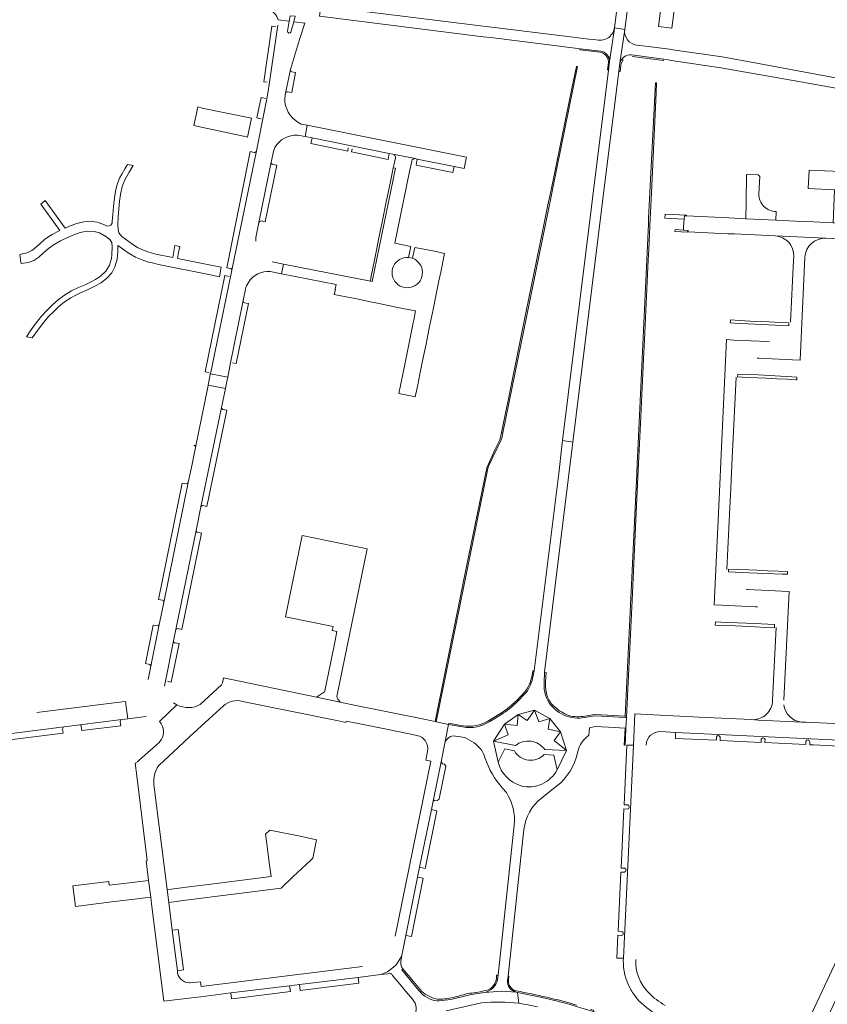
# Model space of a CAD drawing. Header units: metres. Extents: x 166325 to 190320, y 381923 to 404576.
# Tile 381 of 656: x 176728 to 176968, y 386149 to 386442. Entities that reach past the tile are written whole.
import ezdxf

# ---------------------------------------------------------------- set-up
doc = ezdxf.new("R2010")
doc.units = ezdxf.units.M
doc.layers.add('B-WE-VH-VERHARDING_ASFALT-GV', color=8, linetype='Continuous', lineweight=18)
doc.layers.add('B-WE-VH-VERHARDING_BETONSTRAATSTEEN-GV', color=8, linetype='Continuous', lineweight=18)

msp = doc.modelspace()

# ---------------------------------------------------------------- linework, layer by layer
at = {"layer": 'B-WE-VH-VERHARDING_ASFALT-GV', "flags": 128}
for points in [[(176931.183, 386650.322), (176924.16, 386593.81), (176923.885, 386591.647), (176912.713, 386503.637), (176912.43, 386501.41), (176904.675, 386439.073), (176907.684, 386438.568), (176908.463, 386444.732), (176915.203, 386498.04), (176915.494, 386500.358), (176927.263, 386594.03)], [(176866.478, 386439.508), (176864.88, 386439.706), (176843.277, 386442.375), (176841.638, 386442.577), (176817.394, 386445.582), (176817.02, 386442.59), (176865.643, 386436.48), (176867.949, 386436.19), (176892.94, 386433.05), (176894.444, 386432.882), (176899.618, 386432.303), (176900.558, 386432.202)], [(176807.559, 386438.116), (176807.988, 386441.073), (176804.694, 386441.47)], [(176804.662, 386439.92), (176802.038, 386422.287), (176801.436, 386418.496), (176800.043, 386411.604), (176798.764, 386405.061), (176798.257, 386402.539), (176790.994, 386367.103), (176790.675, 386365.582), (176784.641, 386336.338), (176789.76, 386335.346), (176790.496, 386339.107), (176794.306, 386358.104), (176794.997, 386361.492)], [(176806.723, 386418.225), (176806.962, 386419.663), (176808.406, 386426.732), (176811.127, 386435.685), (176812.648, 386440.523), (176809.386, 386440.905), (176808.54, 386437.846)], [(176899.882, 386435.457), (176898.396, 386435.624), (176897.063, 386435.773), (176893.88, 386436.13), (176892.37, 386436.31), (176866.478, 386439.508)], [(176903.195, 386429.061), (176904.552, 386438.234), (176904.675, 386439.073)], [(176907.684, 386438.568), (176906.242, 386428.593)], [(176947.412, 386428.477), (176936.67, 386430.48), (176922.008, 386432.568), (176920.94, 386432.72), (176913.812, 386433.654), (176911.215, 386433.994)], [(176909.7, 386431.054), (176910.494, 386430.941), (176919.25, 386429.76), (176920.543, 386429.58), (176921.585, 386429.426), (176936.265, 386427.255), (176959.369, 386423.127), (176961.542, 386422.739), (176977.624, 386419.882), (176981.736, 386419.152), (176982.222, 386422.051), (176974.854, 386423.376), (176973.471, 386423.634), (176947.412, 386428.477)], [(176810.486, 386407.186), (176812.72, 386406.84), (176813.385, 386410.209), (176811.564, 386410.528)], [(176802.709, 386399.205), (176803.379, 386402.364)], [(176798.15, 386376.854), (176799.036, 386381.253), (176802.709, 386399.205)], [(176802.374, 386366.703), (176805.764, 386366.003), (176806.327, 386368.922), (176802.981, 386369.62)], [(176780.349, 386289.731), (176781.791, 386296.733), (176787.891, 386326.335), (176789.068, 386331.957), (176783.959, 386332.932), (176783.833, 386332.349), (176780.182, 386314.426), (176779.159, 386309.437), (176778.033, 386303.976), (176770.744, 386268.341), (176769.894, 386264.068), (176769.427, 386261.785), (176766.908, 386249.431), (176766.1, 386245.481)], [(176890.922, 386304.751), (176891.12, 386306.34), (176892.1, 386314.43), (176892.31, 386316.02), (176889.22, 386316.48), (176889.04, 386314.8), (176888.09, 386306.72), (176887.889, 386305.095), (176880.83, 386248.02), (176880.312, 386245.793)], [(176883.744, 386244.528), (176883.82, 386247.6), (176890.922, 386304.751)], [(176770.965, 386243.519), (176771.166, 386244.48), (176773.667, 386256.931), (176774.383, 386260.333), (176780.349, 386289.731)], [(176877.951, 386241.074), (176875.965, 386238.995)], [(176664.407, 386227.024), (176657.468, 386226.171), (176658.117, 386220.976), (176658.465, 386221.02), (176694.481, 386225.544), (176695.108, 386225.638), (176703.761, 386226.674), (176705.158, 386226.852), (176741.204, 386231.387), (176745.786, 386231.973), (176758.277, 386233.535), (176760.058, 386233.761), (176759.409, 386238.969)], [(176759.409, 386238.969), (176758.396, 386238.843), (176733.032, 386235.681)], [(176759.409, 386238.969), (176760.058, 386233.761), (176765.469, 386234.447), (176765.547, 386234.457)], [(176769.5, 386232.954), (176774.687, 386237.958), (176773.674, 386238.51)], [(176870.063, 386220.927), (176868.697, 386227.116), (176871.923, 386232.145), (176876.008, 386235.075), (176880.885, 386236.389), (176885.391, 386233.874), (176888.578, 386229.958)], [(176870.891, 386234.982), (176867.652, 386233.02)], [(176895.948, 386227.948), (176896.98, 386228.95), (176897.19, 386231.09), (176898.88, 386231.51), (176902.854, 386231.283), (176907.772, 386231.003), (176908, 386230.99), (176908.183, 386234.105), (176907.787, 386234.128), (176899.115, 386234.622), (176898.123, 386234.565), (176896.356, 386234.317), (176894.441, 386234.015)], [(176860.103, 386231.292), (176855.37, 386232.14), (176854.385, 386227.085)], [(176856.599, 386228.769), (176858.925, 386228.456), (176860.23, 386228.28), (176862.92, 386226.6)], [(176888.578, 386229.958), (176890.364, 386224.358), (176887.592, 386218.655)], [(176893.668, 386223.659), (176893.725, 386223.928)], [(176871.408, 386213.142), (176872.54, 386211.84)], [(176882.945, 386210.237), (176887.531, 386213.833)], [(176874.89, 386202.172), (176870.04, 386157.57), (176869.89, 386156.246)], [(176872.902, 386156.053), (176873.01, 386157.3), (176877.761, 386200.905)], [(176846.56, 386153.058), (176841.492, 386159.239), (176841.794, 386159.46), (176841.47, 386159.85), (176841.13, 386160.8), (176841.136, 386161.285), (176841.14, 386161.68), (176841.481, 386163.544)], [(176835.182, 386157.775), (176837.381, 386158.045)], [(176838.701, 386157.549), (176841.441, 386154.252), (176842.182, 386153.361), (176844.602, 386150.448)], [(176876.246, 386149.27), (176875.869, 386152.45), (176875.393, 386152.543), (176871.158, 386152.853), (176865.993, 386152.488), (176862.092, 386151.906), (176856.044, 386150.421), (176852.572, 386149.965), (176852.006, 386149.997)], [(176865.993, 386152.488), (176871.158, 386152.853), (176875.393, 386152.543)], [(176875.869, 386152.45), (176876.246, 386149.27)], [(176854.618, 386147.019), (176865.14, 386149.34)], [(176900.365, 386146.114), (176898.3, 386146.81), (176892.979, 386148.423), (176891.204, 386148.951)]]:
    msp.add_lwpolyline(points, dxfattribs=at)
msp.add_lwpolyline([(176900.83, 386385.01), (176901.027, 386386.69), (176905.93, 386426.17), (176906.242, 386428.593), (176907.684, 386438.568), (176904.675, 386439.073), (176904.552, 386438.234), (176903.195, 386429.061), (176902.89, 386426.54), (176898.04, 386387.56), (176897.81, 386385.9), (176889.22, 386316.48), (176892.31, 386316.02)], close=True, dxfattribs=at)
at = {"layer": 'B-WE-VH-VERHARDING_ASFALT-GV'}
for points in [[(176904.675, 386439.073, -0.1683512), (176903.302, 386436.564)], [(176911.215, 386433.994, -0.4134449), (176907.684, 386438.568)], [(176808.54, 386437.846, -0.8369305), (176807.559, 386438.116)], [(176903.302, 386436.564, -0.2154495), (176899.882, 386435.457)], [(176806.762, 386417.115, -0.0737241), (176806.723, 386418.225)], [(176811.564, 386410.528, -0.2639156), (176806.762, 386417.115)], [(176803.787, 386403.526, -0.296322), (176810.486, 386407.186)], [(176803.379, 386402.364, -0.0543775), (176803.787, 386403.526)], [(176798.126, 386375.706, -0.0428137), (176798.15, 386376.854)], [(176795.914, 386363.388, -0.2829418), (176802.374, 386366.703)], [(176794.997, 386361.492, -0.1041924), (176795.914, 386363.388)], [(176880.312, 386245.793, -0.1216206), (176877.951, 386241.074)], [(176884.165, 386240.781, -0.0878046), (176883.744, 386244.528)], [(176867.652, 386233.02, -0.075307), (176864.323, 386231.537)], [(176854.385, 386227.085, -0.1954299), (176856.599, 386228.769)], [(176893.725, 386223.928, -0.1484935), (176895.948, 386227.948)], [(176862.92, 386226.6, -0.187185), (176866.259, 386222.011)], [(176866.259, 386222.011, 0.1068356), (176871.408, 386213.142)], [(176887.531, 386213.833, 0.1755831), (176893.668, 386223.659)], [(176876.792, 386213.892, -0.2557392), (176870.063, 386220.927)], [(176887.592, 386218.655, -0.3482178), (176876.792, 386213.892)], [(176872.54, 386211.84, -0.1683498), (176874.89, 386202.172)], [(176877.761, 386200.905, -0.2018597), (176882.945, 386210.237)], [(176841.481, 386163.544, -0.2287069), (176835.182, 386157.775)], [(176837.381, 386158.045, -0.5224101), (176838.701, 386157.549)], [(176869.89, 386156.246, -0.3063367), (176865.993, 386152.488)], [(176875.393, 386152.543, -0.3740985), (176872.902, 386156.053)], [(176891.204, 386148.951, 0.0223493), (176875.869, 386152.45)], [(176844.602, 386150.448, -0.3883815), (176844.862, 386145.314)], [(176865.14, 386149.34, -0.0558246), (176876.246, 386149.27)], [(176876.246, 386149.27, -0.0101249), (176881.796, 386148.182)]]:
    msp.add_lwpolyline(points, format="xyb", dxfattribs=at)
at = {"layer": 'B-WE-VH-VERHARDING_BETONSTRAATSTEEN-GV', "flags": 128}
for points in [[(176927.75, 386485.76), (176934.446, 386538.279), (176941.85, 386596.35), (176945.41, 386600.42), (176965.602, 386597.833), (176983.19, 386595.58), (176983.78, 386595.16), (176984.491, 386599.993), (176983.841, 386600.076), (176982.654, 386600.228), (176964.56, 386602.54), (176963.273, 386602.741), (176941.129, 386605.541), (176939.666, 386605.734), (176939.005, 386605.926), (176938.892, 386605.079), (176938.35, 386601.02), (176938.101, 386599.07), (176924.149, 386489.83), (176923.865, 386487.602), (176917.715, 386439.471), (176921.69, 386438.98), (176926.61, 386477.03)], [(176885.91, 386389.47), (176886.25, 386391.1), (176893.69, 386427.57), (176893.499, 386427.601), (176893.38, 386427.62), (176892.091, 386421.582), (176888.884, 386406.054), (176887.002, 386396.722), (176885.517, 386389.545), (176884.886, 386386.495), (176883.202, 386378.093), (176878.444, 386354.867), (176876.652, 386346.136), (176873.291, 386329.378), (176871.054, 386318.879), (176871.46, 386318.8)], [(176917.09, 386422.74), (176916.79, 386422.75), (176914.79, 386382.52), (176914.76, 386380.81), (176911.58, 386313.54), (176911.982, 386313.559), (176912.489, 386323.625), (176913.267, 386340.641), (176913.523, 386346.402), (176914.68, 386370.16), (176914.821, 386373.258), (176915.256, 386382.378), (176915.624, 386390.111), (176917.041, 386419.774)], [(176796.777, 386412.252), (176782.142, 386415.278), (176780.852, 386415.59), (176780.771, 386415.205), (176780.441, 386413.623), (176779.691, 386410.039), (176780.964, 386409.751), (176794.418, 386406.882), (176795.618, 386406.651)], [(176813.385, 386410.209), (176812.72, 386406.84), (176814.846, 386406.414), (176837.742, 386401.784), (176838.804, 386401.569), (176845.476, 386400.23), (176846.052, 386400.115), (176856.997, 386397.933), (176860.02, 386397.33), (176860.603, 386400.281), (176860.673, 386400.627)], [(176838.935, 386397.513), (176838.603, 386395.875), (176838.004, 386392.919), (176837.424, 386390.054), (176836.86, 386387.38), (176835.728, 386381.81), (176834.59, 386376.21), (176834.03, 386373.52), (176833.435, 386370.611), (176832.84, 386367.7), (176832.26, 386364.84), (176832.146, 386363.816), (176832.68, 386363.71), (176839.56, 386397.37)], [(176846.052, 386400.115), (176845.689, 386398.323), (176856.637, 386396.073), (176856.997, 386397.933)], [(176925.39, 386383.25), (176926.03, 386383.22), (176926.039, 386383.4), (176919.688, 386383.722), (176919.63, 386382.594), (176925.324, 386382.251)], [(176977.014, 386380.851), (176976.005, 386380.888), (176969.55, 386381.178), (176961.797, 386381.542), (176958.449, 386381.699), (176952.54, 386381.976), (176943.627, 386382.394), (176938.628, 386382.629), (176926.03, 386383.22), (176925.39, 386383.25), (176925.324, 386382.251), (176925.176, 386380.011), (176925.11, 386379.01), (176926.393, 386378.893), (176926.54, 386378.88), (176926.56, 386378.49), (176938.354, 386377.942), (176940.257, 386377.854), (176952.336, 386377.292), (176967.43, 386376.59), (176969.391, 386376.514), (176976.812, 386376.138)], [(176926.393, 386378.893), (176925.11, 386379.01), (176922.629, 386379.134), (176922.602, 386378.587), (176926.371, 386378.399)], [(176953.8, 386351.54), (176950.6, 386351.7), (176948.06, 386351.83), (176944.916, 386351.985), (176941.77, 386352.14), (176939.08, 386352.3), (176938.98, 386351.43), (176940.415, 386351.352), (176950.395, 386350.807), (176956.383, 386350.587), (176956.47, 386351.4)], [(176789.76, 386335.346), (176784.641, 386336.338), (176784.588, 386336.083), (176783.959, 386332.932), (176789.068, 386331.957), (176789.499, 386334.012)], [(176958.8, 386335.33), (176957.309, 386335.411), (176947.351, 386335.952), (176941.317, 386336.187), (176941.2, 386335.38), (176943.94, 386335.239), (176947.15, 386335.08), (176949.69, 386334.97), (176952.819, 386334.816), (176956, 386334.66), (176958.591, 386334.538), (176958.77, 386334.53)], [(176866.83, 386307.22), (176867.103, 386308.554), (176867.216, 386308.812), (176870.985, 386316.663), (176871.15, 386317.15), (176871.46, 386318.8), (176871.054, 386318.879), (176870.595, 386316.727), (176869.223, 386313.883), (176866.675, 386308.4), (176863.845, 386294.408), (176860.013, 386275.656), (176858.829, 386269.758), (176854.21, 386247.202), (176851.355, 386232.966), (176851.68, 386232.9)], [(176911.982, 386313.559), (176911.58, 386313.54), (176911.5, 386311.88), (176911.16, 386304.33), (176911.09, 386302.65), (176907.81, 386234.53), (176907.787, 386234.128), (176908.183, 386234.105), (176908.64, 386242.62), (176909.843, 386269.068), (176911.015, 386292.885), (176911.71, 386307.782)], [(176953.27, 386277.65), (176950.09, 386277.791), (176946.94, 386277.93), (176944.44, 386278.04), (176941.21, 386278.2), (176938.5, 386278.3), (176938.498, 386277.41), (176944.543, 386277.155), (176954.503, 386276.777), (176956.01, 386276.72), (176956.01, 386277.51)], [(176952.184, 386261.812), (176946.225, 386262.133), (176936.185, 386262.52), (176934.62, 386262.58), (176934.59, 386261.65), (176937.42, 386261.54), (176940.555, 386261.394), (176946.456, 386261.129), (176949.46, 386260.96), (176952.16, 386260.81)], [(176880.885, 386236.389), (176876.008, 386235.075), (176878.67, 386233.239)], [(176880.885, 386236.389), (176882.176, 386232.88), (176885.391, 386233.874)], [(176876.008, 386235.075), (176871.923, 386232.145), (176875.693, 386231.774)], [(176885.391, 386233.874), (176884.897, 386230.685), (176888.578, 386229.958)], [(176871.923, 386232.145), (176868.697, 386227.116), (176873.078, 386229.052)], [(176908, 386230.99), (176907.772, 386231.003), (176907.54, 386225.98), (176907.815, 386225.958), (176907.923, 386227.818)], [(176888.578, 386229.958), (176886.715, 386227.343), (176890.364, 386224.358)], [(176854.593, 386219.732), (176854.165, 386220.317), (176853.51, 386220.442), (176853.15, 386221.016), (176850.76, 386209.276), (176851.314, 386209.639), (176851.976, 386209.499), (176852.559, 386209.914), (176852.574, 386209.982)], [(176851.85, 386206.449), (176850.271, 386206.871), (176846.767, 386189.654), (176848.406, 386189.304), (176848.534, 386189.727)], [(176811.32, 386198.87), (176808.292, 386199.49), (176805.26, 386200.11), (176802.23, 386200.7), (176801, 386199.52), (176801.39, 386196.59), (176801.785, 386193.5), (176802.18, 386190.41), (176802.63, 386186.88), (176786.32, 386184.88), (176776.7, 386183.66), (176773.04, 386183.12), (176771.79, 386183.02), (176772.26, 386179.24), (176777.338, 386179.887), (176805.63, 386183.49), (176809.223, 386186.884), (176814.298, 386191.678), (176815.01, 386192.35), (176816.17, 386197.86)], [(176847.764, 386186.391), (176846.177, 386186.756), (176842.649, 386169.424), (176844.331, 386169.101)], [(176766.271, 386185.739), (176760.56, 386185.05), (176754.59, 386184.32), (176754.454, 386185.398), (176743.75, 386184.14), (176744.51, 386178.01), (176754.567, 386179.289), (176755.28, 386179.38), (176761.16, 386180.12), (176762.047, 386180.231), (176765.207, 386180.626), (176766.89, 386180.837)], [(176773.298, 386171.001), (176774.82, 386158.919), (176776.597, 386159.233), (176775.068, 386171.227)], [(176808.365, 386152.759), (176808.145, 386154.46), (176790.729, 386152.324), (176790.869, 386150.548), (176792.78, 386150.806)], [(176828.717, 386155.247), (176828.549, 386156.962), (176811.117, 386154.824), (176811.257, 386153.055)]]:
    msp.add_lwpolyline(points, close=True, dxfattribs=at)
at = {"layer": 'B-WE-VH-VERHARDING_BETONSTRAATSTEEN-GV'}
for points in [[(176801.784, 386444.473, -0.3004179), (176804.694, 386441.47)], [(176900.404, 386431.836, -0.260271), (176902.585, 386430.232)], [(176903.195, 386429.061, 0.3745426), (176900.558, 386432.202)], [(176902.585, 386430.232, -0.1337107), (176902.815, 386428.782)], [(176909.7, 386431.054, 0.3653964), (176906.242, 386428.593)], [(176906.539, 386427.995, -0.1528062), (176907.259, 386429.631)], [(176808.811, 386426.014, -0.3275395), (176808.406, 386426.732)], [(176806.962, 386419.663, -0.3904787), (176807.63, 386420.11)], [(176798.257, 386402.539, -0.4039004), (176797.59, 386402.088)], [(176838.804, 386401.569, -0.4144418), (176839.547, 386400.434)], [(176844.403, 386399.513, -0.411137), (176845.476, 386400.23)], [(176803.176, 386398.503, -0.4068283), (176802.709, 386399.205)], [(176952.708, 386384.557, -0.416064), (176947.49, 386389.71)], [(176799.036, 386381.253, -0.2647237), (176799.758, 386381.721)], [(176952.336, 386377.292, -0.412025), (176957.899, 386371.171)], [(176961.204, 386370.924, -0.4086404), (176967.43, 386376.59)], [(176731.613, 386372.975, -0.1106226), (176728.82, 386371.935)], [(176843.476, 386370.892, 0.7012452), (176839.897, 386363.193)], [(176839.897, 386363.193, 1.2380467), (176844.674, 386370.62)], [(176790.683, 386367.569, -0.174898), (176790.994, 386367.103)], [(176794.788, 386357.4, -0.3885824), (176794.306, 386358.104)], [(176784.552, 386336.355, -0.1247613), (176784.588, 386336.083)], [(176788.276, 386325.742, -0.3618197), (176787.891, 386326.335)], [(176779.697, 386315.078, -0.3715902), (176780.182, 386314.426)], [(176778.033, 386303.976, -0.3564324), (176777.463, 386303.566)], [(176781.791, 386296.733, -0.4047405), (176782.408, 386297.127)], [(176780.693, 386289.2, -0.1755695), (176780.349, 386289.731)], [(176770.353, 386268.995, -0.3838037), (176770.744, 386268.341)], [(176769.427, 386261.785, -0.3931476), (176768.837, 386261.39)], [(176774.383, 386260.333, -0.3004035), (176774.859, 386260.603)], [(176774.158, 386256.324, -0.3759534), (176773.667, 386256.931)], [(176880.38, 386248.07, -0.101506), (176878.64, 386242.611)], [(176878.64, 386242.611, -0.0159195), (176877.311, 386240.997)], [(176884.367, 386241.754, -0.0649426), (176884.15, 386244.728)], [(176822.779, 386239.28, -0.3423689), (176822.22, 386240.89)], [(176877.311, 386240.997, -0.0714018), (176870.602, 386235.281)], [(176884.165, 386240.781, 0.3372859), (176894.441, 386234.015)], [(176884.64, 386240.679, -0.0268958), (176884.367, 386241.754)], [(176886.44, 386237.719, -0.122277), (176884.64, 386240.679)], [(176781.62, 386238.058, -0.2591713), (176774.687, 386237.958)], [(176788.55, 386237.67, -0.2596893), (176794.149, 386238.96)], [(176870.891, 386234.982, 0.0448334), (176875.965, 386238.995)], [(176890.471, 386234.95, -0.0732241), (176886.44, 386237.719)], [(176951.569, 386238.586, -0.1971792), (176949.274, 386234.715)], [(176960.326, 386232.83, -0.3590877), (176954.945, 386237.984)], [(176757.839, 386232.986, -0.3953218), (176758.277, 386233.535)], [(176895.29, 386234.52, -0.124534), (176890.471, 386234.95)], [(176949.274, 386234.715, -0.1794403), (176945.322, 386233.532)], [(176740.731, 386230.731, -0.3617986), (176741.204, 386231.387)], [(176745.786, 386231.973, -0.3329311), (176746.271, 386231.561)], [(176770.358, 386231.539, -0.2975161), (176769.289, 386226.656)], [(176769.5, 386232.954, -0.091927), (176770.358, 386231.539)], [(176867.036, 386233.13, -0.1803387), (176859.646, 386231.735)], [(176860.103, 386231.292, 0.1092312), (176864.323, 386231.537)], [(176845.53, 386228.93, -0.44547), (176849.09, 386224.072)], [(176914.001, 386226.001, -0.4140265), (176918.37, 386229.967)], [(176934.923, 386228.416, -0.7275904), (176936.061, 386228.328)], [(176948.206, 386227.768, -0.6749584), (176949.36, 386227.651)], [(176883.924, 386224.684, 0.4299209), (176875.19, 386225.825)], [(176961.521, 386227.12, -0.7839152), (176962.678, 386226.963)], [(176874.917, 386224.266, 0.4967819), (176883.772, 386223.169)], [(176767.85, 386214.26, -0.1612743), (176769.159, 386219.859)], [(176908.649, 386208.193, -0.7323151), (176908.533, 386206.983)], [(176907.706, 386189.397, -0.6837401), (176907.651, 386188.205)], [(176906.817, 386170.608, -0.8419505), (176906.689, 386169.406)], [(176907.25, 386162.012, 0.1256352), (176909.283, 386153.711)], [(176914.739, 386152.421, -0.2042291), (176910.95, 386162.27)], [(176778.265, 386155.356, -0.4140368), (176774.82, 386158.919)], [(176869.549, 386156.556, -0.1809466), (176868.184, 386153.953)], [(176874.3, 386153.454, -0.2689898), (176873.12, 386156.215)], [(176846.56, 386153.058, 0.2158782), (176852.006, 386149.997)], [(176852.066, 386150.431, -0.1063944), (176847.37, 386152.75)], [(176861.007, 386152.129, -0.0071112), (176856.167, 386150.859)], [(176865.976, 386152.929, -0.0142185), (176861.007, 386152.129)], [(176868.184, 386153.953, -0.1485307), (176865.976, 386152.929)], [(176875.474, 386152.92, -0.1110115), (176874.3, 386153.454)], [(176893.426, 386148.724, 0.0262884), (176875.474, 386152.92)], [(176909.283, 386153.711, 0.0288592), (176910.274, 386152.074)], [(176910.274, 386152.074, 0.0390895), (176911.912, 386150.028)], [(176919.72, 386148.641, -0.0770532), (176914.739, 386152.421)], [(176856.167, 386150.859, -0.0458269), (176852.066, 386150.431)], [(176911.912, 386150.028, 0.0739664), (176918.235, 386145.25)]]:
    msp.add_lwpolyline(points, format="xyb", dxfattribs=at)
at = {"layer": 'B-WE-VH-VERHARDING_BETONSTRAATSTEEN-GV', "flags": 128}
for points in [[(176804.694, 386441.47), (176807.988, 386441.073), (176808.27, 386442.701), (176809.809, 386442.53), (176809.386, 386440.905), (176812.648, 386440.523), (176812.667, 386440.583)], [(176809.809, 386442.53), (176808.27, 386442.701), (176807.988, 386441.073), (176807.559, 386438.116)], [(176808.54, 386437.846), (176809.386, 386440.905), (176809.809, 386442.53)], [(176804.016, 386439.403), (176802.882, 386439.582), (176800.449, 386423.084), (176801.472, 386422.988)], [(176802.038, 386422.287), (176804.662, 386439.92)], [(176894.444, 386432.882), (176894.39, 386432.58), (176900.404, 386431.836)], [(176900.558, 386432.202), (176899.618, 386432.303), (176894.444, 386432.882)], [(176909.896, 386430.633), (176919.21, 386429.44), (176919.25, 386429.76), (176910.494, 386430.941), (176909.7, 386431.054)], [(176808.406, 386426.732), (176806.962, 386419.663)], [(176902.815, 386428.782), (176902.57, 386426.6), (176902.89, 386426.54), (176903.195, 386429.061)], [(176906.242, 386428.593), (176905.93, 386426.17), (176906.33, 386426.13), (176906.539, 386427.995)], [(176807.63, 386420.11), (176808.772, 386419.869), (176809.871, 386425.789)], [(176809.871, 386425.789), (176808.811, 386426.014)], [(176800.974, 386418.135), (176799.665, 386418.364), (176798.45, 386412.375), (176799.728, 386412.094)], [(176800.043, 386411.604), (176801.436, 386418.496)], [(176814.846, 386406.414), (176814.439, 386404.714), (176825.417, 386402.475), (176825.571, 386403.412)], [(176826.742, 386403.19), (176826.52, 386402.229), (176837.404, 386400.016), (176837.742, 386401.784), (176814.846, 386406.414)], [(176797.59, 386402.088), (176796.446, 386402.336), (176789.467, 386367.802), (176790.683, 386367.569)], [(176790.994, 386367.103), (176798.257, 386402.539)], [(176839.547, 386400.434), (176839.18, 386398.72), (176838.935, 386397.513), (176839.56, 386397.37), (176832.68, 386363.71), (176832.146, 386363.816), (176806.327, 386368.922), (176805.764, 386366.003), (176821.95, 386362.83), (176821.7, 386361.576), (176821.666, 386361.404), (176821.728, 386361.392), (176821.407, 386359.89), (176822.83, 386359.61), (176828.579, 386358.436), (176831.653, 386357.808), (176834.2, 386357.288), (176839.83, 386356.138), (176842.768, 386355.538), (176845.55, 386354.97), (176845, 386352.28), (176844.83, 386351.471), (176842.437, 386339.554), (176840.573, 386330.499), (176843.585, 386329.884), (176845.474, 386329.508), (176846.196, 386333.041), (176846.848, 386336.213), (176847.353, 386338.669), (176847.95, 386341.57), (176848.671, 386345.077), (176849.635, 386349.817), (176850.77, 386355.398), (176851.903, 386360.969), (176852.511, 386363.962), (176853.029, 386366.51), (176854.16, 386372.07), (176851.16, 386372.72), (176845.37, 386373.86), (176844.674, 386370.62)], [(176845.476, 386400.23), (176838.804, 386401.569)], [(176728.82, 386371.935), (176728.032, 386371.792), (176728.323, 386369.414), (176728.358, 386369.125), (176730.555, 386369.413), (176732.185, 386370.011), (176733.609, 386370.925), (176735.069, 386372.215), (176736.544, 386373.522), (176738.19, 386374.723), (176740.076, 386375.785), (176742.196, 386376.8), (176743.999, 386377.579), (176745.918, 386378.26), (176746.879, 386378.515), (176748.186, 386378.702), (176750.047, 386378.612), (176751.676, 386378.166), (176753.543, 386377.125), (176754.7, 386376.22), (176755.292, 386375.332), (176755.469, 386374.04), (176755.375, 386371.709), (176755.234, 386370.58), (176754.613, 386368.611), (176753.581, 386366.828), (176751.982, 386365.326), (176750.526, 386364.364), (176749.046, 386363.562), (176747.365, 386362.786), (176745.472, 386361.979), (176743.326, 386360.916), (176741.298, 386359.698), (176739.532, 386358.409), (176737.791, 386356.888), (176735.981, 386355.101), (176734.471, 386353.385), (176732.601, 386351.056), (176731.123, 386349.008), (176730.03, 386347.331), (176731.684, 386346.988), (176733.524, 386349.517), (176734.818, 386351.209), (176736.553, 386353.294), (176738.171, 386354.954), (176739.597, 386356.314), (176741.314, 386357.694), (176743.141, 386358.898), (176744.225, 386359.509), (176745.791, 386360.286), (176748.695, 386361.57), (176750.28, 386362.36), (176752.118, 386363.383), (176753.884, 386364.691), (176755.291, 386366.342), (176756.25, 386368.118), (176756.9, 386370.382), (176757.106, 386372.593), (176757.134, 386374.467), (176759.902, 386372.463), (176760.727, 386371.929), (176762.385, 386370.975), (176764.3, 386370.156), (176766.212, 386369.513), (176767.765, 386369.132), (176769.181, 386368.815), (176784.101, 386365.824), (176787.275, 386365.164), (176787.854, 386367.953), (176784.759, 386368.569), (176774.811, 386370.548), (176775.16, 386372.383), (176775.502, 386374.172), (176774.069, 386374.464), (176773.75, 386372.648), (176773.429, 386370.843), (176768.438, 386371.853), (176766.312, 386372.434), (176764.418, 386373.127), (176762.933, 386373.875), (176761.564, 386374.752), (176758.3, 386377.122), (176757.409, 386378.173), (176757.199, 386379.147), (176757.145, 386380.684), (176757.212, 386382.853), (176757.377, 386385.372), (176757.6, 386387.643), (176757.881, 386389.617), (176758.443, 386391.978), (176759.344, 386394.165), (176760.497, 386396.183), (176761.629, 386398.205)], [(176761.629, 386398.205), (176761.569, 386398.217), (176759.947, 386398.54), (176759.218, 386397.219), (176758.31, 386395.643), (176757.642, 386394.386), (176756.907, 386392.525), (176756.524, 386391.051), (176756.096, 386388.617), (176755.804, 386386.046), (176755.609, 386383.63), (176755.473, 386381.601), (176755.415, 386381.035), (176755.035, 386380.47), (176754.494, 386380.223), (176753.89, 386380.201), (176752.946, 386380.658), (176750.962, 386381.335), (176748.735, 386381.622), (176747.009, 386381.452), (176744.946, 386380.928), (176742.973, 386380.24), (176741.471, 386379.555), (176735.542, 386387.789), (176735.471, 386387.728), (176734.285, 386386.702), (176739.925, 386378.842), (176737.624, 386377.718), (176737.136, 386377.403), (176735.459, 386376.274), (176733.906, 386374.962), (176732.397, 386373.56), (176731.613, 386372.975)], [(176802.709, 386399.205), (176799.036, 386381.253)], [(176799.758, 386381.721), (176800.886, 386381.494), (176804.314, 386398.267)], [(176804.314, 386398.267), (176803.176, 386398.503)], [(176843.773, 386396.438), (176844.403, 386399.513)], [(176843.476, 386370.892), (176844.123, 386374.115), (176839.4, 386375.08), (176843.773, 386396.438)], [(176947.49, 386389.71), (176947.77, 386394.94), (176947.337, 386395.4), (176943.847, 386395.551), (176943.71, 386387.34), (176943.627, 386382.394), (176952.54, 386381.976), (176952.708, 386384.557)], [(176976.429, 386395.85), (176976.442, 386396.17), (176962.424, 386396.798), (176962.202, 386391.364), (176969.991, 386391.015), (176969.55, 386381.178), (176976.005, 386380.888)], [(176967.43, 386376.59), (176952.336, 386377.292)], [(176957.899, 386371.171), (176957.847, 386370.1), (176956.945, 386351.685)], [(176844.674, 386370.62), (176844.084, 386370.797), (176843.476, 386370.892)], [(176946.989, 386340.964), (176947.521, 386340.937), (176957.508, 386340.433), (176959.745, 386340.32), (176961.204, 386370.924)], [(176790.157, 386365.227), (176788.909, 386365.473), (176783.061, 386336.904), (176784.139, 386336.699)], [(176784.588, 386336.083), (176784.641, 386336.338), (176790.675, 386365.582)], [(176794.306, 386358.104), (176790.496, 386339.107)], [(176791.205, 386339.575), (176792.258, 386339.351), (176795.964, 386357.157)], [(176795.964, 386357.157), (176794.788, 386357.4)], [(176950.666, 386345.829), (176950.145, 386345.854), (176940.104, 386346.344), (176937.94, 386346.45), (176936.321, 386312.335), (176935.796, 386301.255), (176934.2, 386267.63), (176936.41, 386267.529), (176946.476, 386267.071), (176947.098, 386267.043)], [(176938.025, 386278.195), (176938.907, 386296.59), (176939.087, 386300.35), (176939.181, 386302.31), (176939.618, 386311.42), (176939.711, 386313.351), (176939.893, 386317.151), (176940.764, 386335.316)], [(176780.182, 386314.426), (176783.833, 386332.349)], [(176787.891, 386326.335), (176781.791, 386296.733)], [(176782.408, 386297.127), (176783.593, 386296.862), (176789.459, 386325.488)], [(176789.459, 386325.488), (176788.276, 386325.742)], [(176777.463, 386303.566), (176776.252, 386303.799), (176769.198, 386269.259), (176770.353, 386268.995)], [(176770.744, 386268.341), (176778.033, 386303.976)], [(176780.349, 386289.731), (176774.383, 386260.333)], [(176781.997, 386288.915), (176780.693, 386289.2)], [(176774.859, 386260.603), (176776.093, 386260.319), (176781.997, 386288.915)], [(176822.22, 386240.89), (176831.15, 386284.26), (176811.9, 386288.22), (176806.95, 386264.09), (176821.05, 386261.18), (176820.823, 386260.016)], [(176954.303, 386271.732), (176944.259, 386272.201), (176943.823, 386272.221)], [(176954.945, 386239.37), (176956.49, 386271.63), (176954.303, 386271.732)], [(176768.837, 386261.39), (176767.626, 386261.632), (176765.38, 386250.234), (176766.653, 386249.941), (176766.908, 386249.431), (176769.427, 386261.785)], [(176820.823, 386260.016), (176822.18, 386259.73), (176821.63, 386257.04), (176820.25, 386250.2), (176818.61, 386242.12), (176818.54, 386241.82), (176816.13, 386240.17), (176823.156, 386238.733), (176822.779, 386239.28)], [(176952.641, 386260.963), (176951.613, 386239.4), (176951.569, 386238.586)], [(176773.667, 386256.931), (176771.166, 386244.48)], [(176771.864, 386244.928), (176772.982, 386244.656), (176775.308, 386256.131)], [(176775.308, 386256.131), (176775.309, 386256.137), (176774.158, 386256.324)], [(176846.177, 386186.756), (176846.767, 386189.654), (176850.271, 386206.871), (176850.76, 386209.276), (176853.15, 386221.016), (176854.385, 386227.085), (176855.37, 386232.14), (176851.68, 386232.9), (176851.355, 386232.966), (176846.589, 386233.941), (176827.818, 386237.78), (176823.156, 386238.733), (176816.13, 386240.17), (176788.529, 386245.914), (176788.251, 386244.44), (176787.911, 386243.866), (176781.62, 386238.058)], [(176880.312, 386245.793), (176880.83, 386248.02), (176880.38, 386248.07)], [(176884.15, 386244.728), (176884.36, 386247.54), (176883.82, 386247.6), (176883.744, 386244.528)], [(176769.159, 386219.859), (176769.366, 386220.05), (176775.001, 386225.225), (176778.552, 386228.487), (176784.162, 386233.64), (176788.55, 386237.67)], [(176774.687, 386237.958), (176769.5, 386232.954)], [(176794.149, 386238.96), (176822.124, 386233.265), (176824.844, 386232.711), (176824.93, 386233.13), (176828.02, 386232.51), (176837.46, 386230.58), (176845.53, 386228.93)], [(176758.277, 386233.535), (176745.786, 386231.973)], [(176870.602, 386235.281), (176867.036, 386233.13)], [(176894.441, 386234.015), (176896.356, 386234.317), (176898.123, 386234.565), (176899.115, 386234.622), (176907.787, 386234.128), (176907.81, 386234.53), (176907.669, 386234.538), (176902.564, 386234.835), (176898.7, 386235.06), (176895.29, 386234.52)], [(176918.37, 386229.967), (176922.775, 386229.755), (176973.577, 386227.304), (176973.741, 386232.432), (176971.987, 386232.308), (176961.522, 386232.774), (176960.326, 386232.83), (176947.295, 386233.386), (176945.322, 386233.532), (176929.781, 386234.322), (176912.503, 386235.198), (176910.69, 386235.29), (176910.25, 386225.912), (176907.278, 386162.619), (176907.25, 386162.012)], [(176945.322, 386233.532), (176947.295, 386233.386), (176960.326, 386232.83)], [(176741.204, 386231.387), (176705.158, 386226.852)], [(176740.875, 386229.541), (176740.731, 386230.731)], [(176746.271, 386231.561), (176746.46, 386230.315), (176758.006, 386231.718), (176757.839, 386232.986)], [(176859.646, 386231.735), (176858.422, 386231.945), (176855.42, 386232.46), (176855.37, 386232.14), (176860.103, 386231.292)], [(176705.825, 386226.337), (176705.972, 386225.199), (176740.875, 386229.541)], [(176973.577, 386227.304), (176922.775, 386229.755), (176922.763, 386227.947), (176934.877, 386227.405), (176934.904, 386227.641), (176934.923, 386228.416)], [(176936.061, 386228.328), (176936.018, 386227.505), (176935.996, 386227.305), (176948.179, 386226.745), (176948.194, 386226.982), (176948.206, 386227.768)], [(176949.36, 386227.651), (176949.314, 386226.89), (176949.313, 386226.705), (176961.473, 386226.11), (176961.461, 386226.251), (176961.521, 386227.12)], [(176769.289, 386226.656), (176763.601, 386221.582), (176762.943, 386221.018), (176762.254, 386220.565), (176762.741, 386216.805), (176765.81, 386191.65), (176765.529, 386191.617), (176766.271, 386185.739), (176766.89, 386180.837), (176767.145, 386178.821), (176770.8, 386149.88), (176779.841, 386150.989), (176781.728, 386151.22), (176790.729, 386152.324), (176808.145, 386154.46), (176811.117, 386154.824), (176828.549, 386156.962), (176835.182, 386157.775)], [(176875.19, 386225.825), (176868.697, 386227.116), (176870.063, 386220.927), (176872.072, 386224.874), (176874.917, 386224.266)], [(176890.364, 386224.358), (176883.924, 386224.684)], [(176906.689, 386169.406), (176905.675, 386169.512), (176905.36, 386162.71), (176907.278, 386162.619), (176910.25, 386225.912)], [(176910.25, 386225.912), (176908.29, 386225.92), (176907.472, 386208.264), (176908.649, 386208.193)], [(176962.678, 386226.963), (176962.64, 386226.233), (176962.631, 386226.057), (176963.798, 386226.004), (176973.202, 386225.58), (176973.239, 386226.861)], [(176849.09, 386224.072), (176848.57, 386221.49), (176850.1, 386221.16), (176839.517, 386169.176)], [(176883.772, 386223.169), (176886.582, 386223.004), (176887.592, 386218.655), (176890.364, 386224.358)], [(176774.82, 386158.919), (176773.298, 386171.001), (176772.26, 386179.24), (176771.79, 386183.02), (176767.85, 386214.26)], [(176908.533, 386206.983), (176907.416, 386207.075), (176906.598, 386189.413), (176907.706, 386189.397)], [(176918.235, 386145.25), (176918.682, 386145.04), (176950.798, 386129.944), (176951.566, 386129.583), (176953.319, 386128.759), (176959.04, 386126.07), (176960.227, 386128.593), (176969.626, 386148.574), (176970.606, 386150.658), (176980.732, 386172.181), (176987.38, 386186.21), (176987.587, 386186.653), (176991.974, 386196.175), (176991.996, 386196.222), (176987.666, 386198.34), (176986.705, 386196.251), (176986.499, 386195.804), (176979.418, 386180.752), (176964.112, 386148.217), (176958.927, 386137.197), (176958.811, 386136.95)], [(176841.481, 386163.544), (176841.742, 386164.967), (176842.649, 386169.424), (176846.177, 386186.756)], [(176907.651, 386188.205), (176906.543, 386188.242), (176905.729, 386170.664), (176906.817, 386170.608)], [(176829.77, 386160.16), (176781.86, 386154.25), (176781.67, 386155.61), (176778.52, 386155.36), (176778.265, 386155.356)], [(176847.37, 386152.75), (176844.936, 386155.679), (176841.794, 386159.46), (176841.492, 386159.239), (176846.56, 386153.058)], [(176869.89, 386156.246), (176870.04, 386157.57), (176869.63, 386157.64), (176869.549, 386156.556)], [(176873.12, 386156.215), (176873.25, 386157.28), (176873.01, 386157.3), (176872.902, 386156.053)], [(176852.006, 386149.997), (176852.572, 386149.965), (176856.044, 386150.421), (176862.092, 386151.906), (176865.993, 386152.488)], [(176875.393, 386152.543), (176875.869, 386152.45)], [(176891.204, 386148.951), (176892.979, 386148.423), (176898.3, 386146.81), (176898.379, 386147.207), (176897.958, 386147.342), (176897.537, 386147.476)]]:
    msp.add_lwpolyline(points, dxfattribs=at)

doc.saveas('drawing.dxf')
